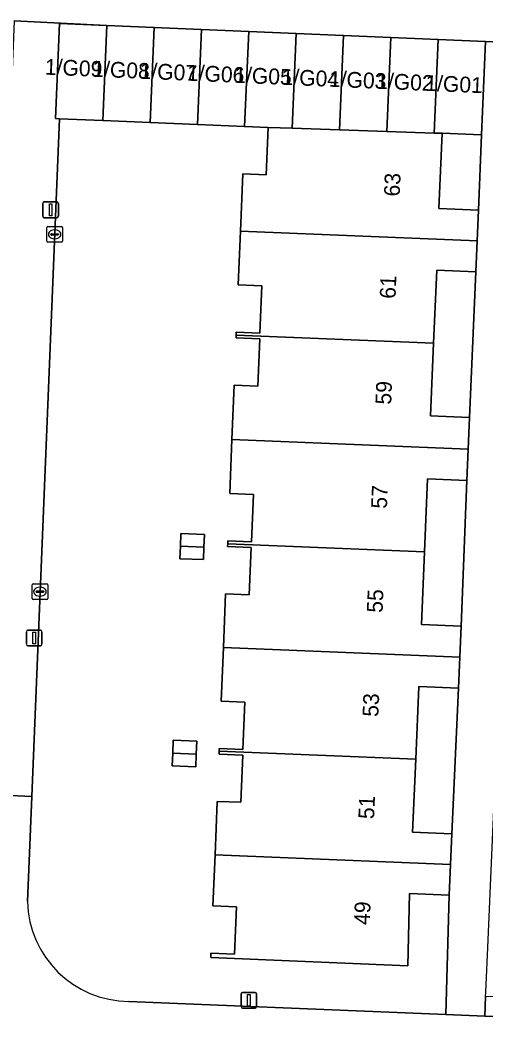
# Model space of a CAD drawing. Extents: x 160786 to 161429, y 386828 to 387485.
# Drawn here: x 160915.3 to 160944.8, y 387144.2 to 387208.9 of the extents above; entities that cross this region are included whole.
import ezdxf

# ---------------------------------------------------------------- set-up
doc = ezdxf.new("R2010")
doc.units = 0
for name, color, linetype in [('IMGEO_Erf', 7, 'Continuous'), ('IMGEO_Kolk', 7, 'Continuous'), ('IMGEO_Lichtmast', 7, 'Continuous'), ('IMGEO_Pand', 7, 'Continuous'), ('IMGEO_Pand_nummerreeks', 7, 'Continuous'), ('IMGEO_Parkeervlak_open', 7, 'Continuous'), ('IMGEO_Rijbaan_lokaal_open', 7, 'Continuous'), ('IMGEO_Voetpad_open', 7, 'Continuous')]:
    doc.layers.add(name, color=color, linetype=linetype)

msp = doc.modelspace()

# ---------------------------------------------------------------- linework, layer by layer
at = {"layer": 'IMGEO_Erf'}
for points in [[(160928.418, 387175.538), (160928.425, 387175.718), (160928.432, 387175.898), (160929.931, 387175.837), (160930.053, 387178.834), (160928.554, 387178.895), (160928.694, 387182.33), (160928.834, 387185.775), (160930.332, 387185.714), (160930.454, 387188.711), (160928.956, 387188.772), (160928.963, 387188.952), (160928.97, 387189.132), (160930.469, 387189.071), (160930.591, 387192.068), (160929.092, 387192.129), (160929.231, 387195.529), (160929.379, 387199.171), (160930.872, 387199.108), (160931, 387202.118), (160929.501, 387202.169), (160926.514, 387202.296), (160923.513, 387202.423), (160920.512, 387202.551), (160917.765, 387202.667), (160916.006, 387159.69), (160915.733, 387153.022)], [(160922.164, 387146.687), (160942.256, 387145.86), (160942.477, 387153.426), (160939.949, 387153.533), (160939.846, 387148.947), (160927.357, 387149.477), (160927.368, 387149.747), (160928.867, 387149.683), (160928.994, 387152.68), (160927.49, 387152.744), (160927.622, 387155.986), (160927.76, 387159.378), (160929.258, 387159.317), (160929.38, 387162.314), (160927.882, 387162.375), (160927.889, 387162.555), (160927.896, 387162.735), (160929.395, 387162.674), (160929.517, 387165.671), (160928.018, 387165.732), (160928.156, 387169.125), (160928.296, 387172.541), (160929.794, 387172.48), (160929.916, 387175.477), (160928.418, 387175.538)]]:
    msp.add_lwpolyline(points, dxfattribs=at)
for points in [[(160942.018, 387201.747), (160941.816, 387196.986), (160944.326, 387196.88), (160944.525, 387201.64)], [(160944.159, 387192.957), (160941.678, 387193.062), (160941.482, 387188.442), (160941.286, 387183.827), (160943.767, 387183.722)], [(160943.597, 387179.722), (160941.104, 387179.828), (160940.908, 387175.21), (160940.711, 387170.588), (160943.221, 387170.482)], [(160926.921, 387175.502), (160926.889, 387174.707), (160925.399, 387174.768), (160925.431, 387175.562), (160925.464, 387176.357), (160926.953, 387176.296)], [(160943.054, 387166.552), (160940.54, 387166.659), (160940.344, 387162.048), (160940.148, 387157.434), (160942.643, 387157.328)], [(160926.438, 387162.38), (160926.405, 387161.561), (160924.911, 387161.622), (160924.944, 387162.441), (160924.977, 387163.26), (160926.471, 387163.2)]]:
    msp.add_lwpolyline(points, close=True, dxfattribs=at)
msp.add_arc((160922.225, 387153.18), 6.494, 181.39837, 269.46334, dxfattribs=at)
at = {"layer": 'IMGEO_Kolk'}
for p, q in [((160916.956, 387194.91), (160916.956, 387195.762)), ((160917.031, 387195.836), (160917.883, 387195.836)), ((160917.957, 387195.762), (160917.957, 387194.91)), ((160917.215, 387195.33), (160917.215, 387195.342)), ((160917.653, 387195.293), (160917.255, 387195.293)), ((160917.258, 387195.379), (160917.656, 387195.379)), ((160917.444, 387195.616), (160917.469, 387195.616)), ((160917.699, 387195.342), (160917.699, 387195.33)), ((160917.883, 387194.836), (160917.031, 387194.836)), ((160917.467, 387195.056), (160917.442, 387195.056)), ((160916.022, 387172.251), (160916.022, 387173.103)), ((160916.097, 387173.177), (160916.949, 387173.177)), ((160917.023, 387173.103), (160917.023, 387172.251)), ((160916.281, 387172.671), (160916.281, 387172.683)), ((160916.719, 387172.634), (160916.321, 387172.634)), ((160916.324, 387172.72), (160916.722, 387172.72)), ((160916.51, 387172.957), (160916.535, 387172.957)), ((160916.765, 387172.683), (160916.765, 387172.671)), ((160916.949, 387172.177), (160916.097, 387172.177)), ((160916.533, 387172.397), (160916.508, 387172.397))]:
    msp.add_line(p, q, dxfattribs=at)
for points in [[(160916.956, 387194.91), (160916.956, 387195.762)], [(160917.031, 387195.836), (160917.883, 387195.836)], [(160917.957, 387195.762), (160917.957, 387194.91)], [(160917.883, 387194.836), (160917.031, 387194.836)], [(160916.022, 387172.251), (160916.022, 387173.103)], [(160916.097, 387173.177), (160916.949, 387173.177)], [(160917.023, 387173.103), (160917.023, 387172.251)], [(160916.949, 387172.177), (160916.097, 387172.177)]]:
    msp.add_lwpolyline(points, dxfattribs=at)
for centre, radius, start, end in [((160917.033, 387195.76), 0.0765, 91.55205, 178.44795), ((160917.033, 387195.76), 0.0765, 91.55205, 178.44795), ((160917.881, 387195.76), 0.0765, 1.55205, 88.44795), ((160917.881, 387195.76), 0.0765, 1.55205, 88.44795), ((160917.255, 387195.339), 0.0403, 85.87752, 175.75265), ((160917.252, 387195.329), 0.0366, 178.93798, 274.71019), ((160917.656, 387195.336), 0.043, 264.86636, 352.45326), ((160917.66, 387195.341), 0.0386, 1.73085, 96.63898), ((160917.033, 387194.912), 0.0765, 181.55205, 268.44795), ((160917.033, 387194.912), 0.0765, 181.55205, 268.44795), ((160917.881, 387194.912), 0.0765, 271.55205, 358.44795), ((160917.881, 387194.912), 0.0765, 271.55205, 358.44795), ((160916.099, 387173.101), 0.0765, 91.55205, 178.44795), ((160916.099, 387173.101), 0.0765, 91.55205, 178.44795), ((160916.947, 387173.101), 0.0765, 1.55205, 88.44795), ((160916.947, 387173.101), 0.0765, 1.55205, 88.44795), ((160916.321, 387172.68), 0.0403, 85.87752, 175.75265), ((160916.318, 387172.67), 0.0366, 178.93798, 274.71019), ((160916.722, 387172.677), 0.043, 264.86636, 352.45326), ((160916.726, 387172.682), 0.0386, 1.73085, 96.63898), ((160916.099, 387172.253), 0.0765, 181.55205, 268.44795), ((160916.099, 387172.253), 0.0765, 181.55205, 268.44795), ((160916.947, 387172.253), 0.0765, 271.55205, 358.44795), ((160916.947, 387172.253), 0.0765, 271.55205, 358.44795)]:
    msp.add_arc(centre, radius, start, end, dxfattribs=at)
for centre, major_axis, ratio, start_param, end_param in [((160917.443, 387195.336), (-0.387, 0.002), 0.722429, 4.712389, 7.853982), ((160917.468, 387195.336), (-0.39, 0.002), 0.717154, 1.570796, 4.712389), ((160916.509, 387172.677), (-0.387, 0.002), 0.722429, 4.712389, 7.853982), ((160916.534, 387172.677), (-0.39, 0.002), 0.717154, 1.570796, 4.712389)]:
    msp.add_ellipse(centre, major_axis=major_axis, ratio=ratio, start_param=start_param, end_param=end_param, dxfattribs=at)
at = {"layer": 'IMGEO_Lichtmast'}
for p, q in [((160916.701, 387196.493), (160916.701, 387197.293)), ((160916.701, 387197.293), (160916.701, 387196.493)), ((160916.801, 387197.393), (160917.591, 387197.393)), ((160917.591, 387197.393), (160916.801, 387197.393)), ((160917.691, 387197.293), (160917.691, 387196.493)), ((160917.691, 387196.493), (160917.691, 387197.293)), ((160917.591, 387196.393), (160916.801, 387196.393)), ((160916.801, 387196.393), (160917.591, 387196.393)), ((160915.663, 387169.339), (160915.663, 387170.139)), ((160915.663, 387170.139), (160915.663, 387169.339)), ((160915.763, 387170.239), (160916.553, 387170.239)), ((160916.553, 387170.239), (160915.763, 387170.239)), ((160916.653, 387170.139), (160916.653, 387169.339)), ((160916.653, 387169.339), (160916.653, 387170.139)), ((160916.553, 387169.239), (160915.763, 387169.239)), ((160915.763, 387169.239), (160916.553, 387169.239)), ((160929.371, 387147.262), (160930.161, 387147.262)), ((160930.161, 387147.262), (160929.371, 387147.262)), ((160929.271, 387146.362), (160929.271, 387147.162)), ((160929.271, 387147.162), (160929.271, 387146.362)), ((160930.261, 387147.162), (160930.261, 387146.362)), ((160930.261, 387146.362), (160930.261, 387147.162)), ((160930.161, 387146.262), (160929.371, 387146.262)), ((160929.371, 387146.262), (160930.161, 387146.262))]:
    msp.add_line(p, q, dxfattribs=at)
for points in [[(160917.121, 387197.268), (160917.271, 387197.268), (160917.271, 387196.518), (160917.121, 387196.518), (160917.121, 387197.268)], [(160916.083, 387170.114), (160916.233, 387170.114), (160916.233, 387169.364), (160916.083, 387169.364), (160916.083, 387170.114)], [(160929.691, 387147.137), (160929.841, 387147.137), (160929.841, 387146.387), (160929.691, 387146.387), (160929.691, 387147.137)]]:
    msp.add_lwpolyline(points, dxfattribs=at)
for centre, start, end in [((160916.801, 387197.293), 90, 180), ((160916.801, 387197.293), 90, 180), ((160917.591, 387197.293), 0, 90), ((160917.591, 387197.293), 360, 90), ((160916.801, 387196.493), 180, 270), ((160916.801, 387196.493), 180, 270), ((160917.591, 387196.493), 270, 0), ((160917.591, 387196.493), 270, 0), ((160915.763, 387170.139), 90, 180), ((160915.763, 387170.139), 90, 180), ((160916.553, 387170.139), 0, 90), ((160916.553, 387170.139), 360, 90), ((160915.763, 387169.339), 180, 270), ((160915.763, 387169.339), 180, 270), ((160916.553, 387169.339), 270, 0), ((160916.553, 387169.339), 270, 0), ((160929.371, 387147.162), 90, 180), ((160929.371, 387147.162), 90, 180), ((160930.161, 387147.162), 0, 90), ((160930.161, 387147.162), 360, 90), ((160929.371, 387146.362), 180, 270), ((160929.371, 387146.362), 180, 270), ((160930.161, 387146.362), 270, 0), ((160930.161, 387146.362), 270, 0)]:
    msp.add_arc(centre, 0.1, start, end, dxfattribs=at)
at = {"layer": 'IMGEO_Pand'}
for points in [[(160920.512, 387202.551), (160920.768, 387208.584), (160917.767, 387208.711), (160917.511, 387202.678), (160917.765, 387202.667)], [(160920.512, 387202.551), (160923.513, 387202.423), (160923.769, 387208.456), (160920.768, 387208.584)], [(160926.77, 387208.329), (160923.769, 387208.456), (160923.513, 387202.423), (160926.514, 387202.296)], [(160929.771, 387208.201), (160926.77, 387208.329), (160926.514, 387202.296), (160929.501, 387202.169)], [(160932.772, 387208.074), (160929.771, 387208.201), (160929.501, 387202.169), (160931, 387202.118), (160932.517, 387202.067)], [(160935.773, 387207.946), (160932.772, 387208.074), (160932.517, 387202.067), (160935.519, 387201.966)], [(160935.519, 387201.966), (160938.521, 387201.865), (160938.774, 387207.819), (160935.773, 387207.946)], [(160941.775, 387207.691), (160938.774, 387207.819), (160938.521, 387201.865), (160941.523, 387201.764)], [(160944.776, 387207.564), (160941.775, 387207.691), (160941.523, 387201.764), (160942.018, 387201.747), (160944.525, 387201.64)], [(160942.018, 387201.747), (160941.523, 387201.764), (160938.521, 387201.865), (160935.519, 387201.966), (160932.517, 387202.067), (160931, 387202.118), (160930.872, 387199.108), (160929.379, 387199.171), (160929.231, 387195.529), (160944.242, 387194.918), (160944.326, 387196.88), (160941.816, 387196.986)], [(160941.678, 387193.062), (160944.159, 387192.957), (160944.242, 387194.918), (160929.231, 387195.529), (160929.092, 387192.129), (160930.591, 387192.068), (160930.469, 387189.071), (160928.97, 387189.132), (160928.963, 387188.952), (160941.482, 387188.442)], [(160941.482, 387188.442), (160928.963, 387188.952), (160928.956, 387188.772), (160930.454, 387188.711), (160930.332, 387185.714), (160928.834, 387185.775), (160928.694, 387182.33), (160943.682, 387181.72), (160943.767, 387183.722), (160941.286, 387183.827)], [(160941.104, 387179.828), (160943.597, 387179.722), (160943.682, 387181.72), (160928.694, 387182.33), (160928.554, 387178.895), (160930.053, 387178.834), (160929.931, 387175.837), (160928.432, 387175.898), (160928.425, 387175.718), (160940.908, 387175.21)], [(160925.431, 387175.562), (160926.921, 387175.502), (160926.953, 387176.296), (160925.464, 387176.357)], [(160940.908, 387175.21), (160928.425, 387175.718), (160928.418, 387175.538), (160929.916, 387175.477), (160929.794, 387172.48), (160928.296, 387172.541), (160928.156, 387169.125), (160943.137, 387168.515), (160943.221, 387170.482), (160940.711, 387170.588)], [(160926.921, 387175.502), (160925.431, 387175.562), (160925.399, 387174.768), (160926.889, 387174.707)], [(160940.54, 387166.659), (160943.054, 387166.552), (160943.137, 387168.515), (160928.156, 387169.125), (160928.018, 387165.732), (160929.517, 387165.671), (160929.395, 387162.674), (160927.896, 387162.735), (160927.889, 387162.555), (160940.344, 387162.048)], [(160924.944, 387162.441), (160926.438, 387162.38), (160926.471, 387163.2), (160924.977, 387163.26)], [(160926.438, 387162.38), (160924.944, 387162.441), (160924.911, 387161.622), (160926.405, 387161.561)], [(160940.344, 387162.048), (160927.889, 387162.555), (160927.882, 387162.375), (160929.38, 387162.314), (160929.258, 387159.317), (160927.76, 387159.378), (160927.622, 387155.986), (160942.56, 387155.378), (160942.643, 387157.328), (160940.148, 387157.434)], [(160939.949, 387153.533), (160942.477, 387153.426), (160942.56, 387155.378), (160927.622, 387155.986), (160927.49, 387152.744), (160928.994, 387152.68), (160928.867, 387149.683), (160927.368, 387149.747), (160927.357, 387149.477), (160939.846, 387148.947)]]:
    msp.add_lwpolyline(points, close=True, dxfattribs=at)
at = {"layer": 'IMGEO_Parkeervlak_open'}
msp.add_lwpolyline([(160944.778, 387147.003), (160944.724, 387145.758), (160987.735, 387143.98), (160987.788, 387145.408)], close=True, dxfattribs=at)
at = {"layer": 'IMGEO_Rijbaan_lokaal_open'}
for points in [[(160914.892, 387208.871), (160920.768, 387208.584), (160923.769, 387208.456), (160926.77, 387208.329), (160929.771, 387208.201), (160932.772, 387208.074), (160935.773, 387207.946), (160938.774, 387207.819), (160941.775, 387207.691), (160944.776, 387207.564), (160947.427, 387207.437), (160947.582, 387210.982), (160990.127, 387209.121), (160990.138, 387209.367), (160990.173, 387210.157), (160990.52, 387210.143), (160991.63, 387210.099), (160991.638, 387210.286), (160991.891, 387216.325)], [(160915.733, 387153.022), (160916.006, 387159.69), (160912.884, 387159.831)], [(160987.659, 387141.927), (160987.735, 387143.98), (160944.724, 387145.758), (160942.256, 387145.86), (160922.164, 387146.687)]]:
    msp.add_lwpolyline(points, dxfattribs=at)
msp.add_arc((160922.225, 387153.18), 6.494, 181.39837, 269.46334, dxfattribs=at)
at = {"layer": 'IMGEO_Voetpad_open'}
for points in [[(160914.724, 387204.715), (160914.348, 387196.743), (160914.106, 387190.757), (160913.593, 387178.632), (160913.174, 387169.721), (160912.884, 387159.831), (160916.006, 387159.69), (160917.765, 387202.667), (160917.511, 387202.678), (160917.767, 387208.711), (160920.768, 387208.584), (160914.892, 387208.871)], [(160947.213, 387202.549), (160947.427, 387207.437), (160944.776, 387207.564), (160944.525, 387201.64), (160944.326, 387196.88), (160944.242, 387194.918), (160944.159, 387192.957), (160943.767, 387183.722), (160943.682, 387181.72), (160943.597, 387179.722), (160943.221, 387170.482), (160943.137, 387168.515), (160943.054, 387166.552), (160942.643, 387157.328), (160942.56, 387155.378), (160942.477, 387153.426), (160942.256, 387145.86), (160944.724, 387145.758), (160944.778, 387147.003), (160944.79, 387147.277), (160944.914, 387150.106), (160945.192, 387156.448), (160945.49, 387163.252)]]:
    msp.add_lwpolyline(points, close=True, dxfattribs=at)

# ---------------------------------------------------------------- texts
at = {"layer": 'IMGEO_Pand_nummerreeks'}
for s, rotation, p in [('1/G09', 357.56826, (160916.82, 387205.468)), ('1/G08', 357.56826, (160919.827, 387205.341)), ('1/G07', 357.56826, (160922.825, 387205.213)), ('1/G06', 357.56826, (160925.826, 387205.086)), ('1/G05', 357.57066, (160928.827, 387204.958)), ('1/G04', 357.56826, (160931.828, 387204.831)), ('1/G03', 357.56826, (160934.829, 387204.703)), ('1/G02', 357.56826, (160937.824, 387204.576)), ('1/G01', 357.56826, (160940.941, 387204.444)), ('63', 87.64535, (160939.331, 387197.725)), ('61', 87.64535, (160939.063, 387191.238)), ('59', 87.64535, (160938.788, 387184.525)), ('57', 87.64535, (160938.516, 387177.925)), ('55', 87.64535, (160938.245, 387171.325)), ('53', 87.64535, (160937.973, 387164.725)), ('51', 87.64535, (160937.706, 387158.238)), ('49', 87.64535, (160937.43, 387151.525))]:
    msp.add_text(s, height=1, rotation=rotation, dxfattribs=at).set_placement(p)

doc.saveas('drawing.dxf')
